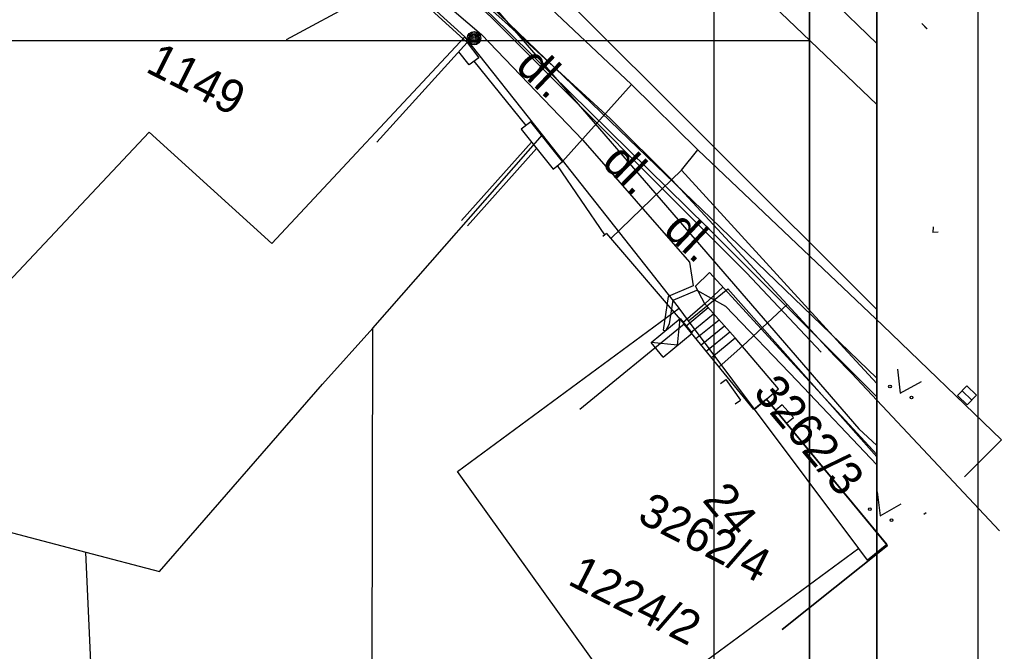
# Model space of a CAD drawing. Extents: x -601580 to 4, y -1204314 to 4.
# Drawn here: x -595792.7 to -595756.25, y -1203126.66 to -1203103.21 of the extents above; entities that cross this region are included whole.
import ezdxf

# ---------------------------------------------------------------- set-up
doc = ezdxf.new("R2010")
doc.units = 0
for name, color, linetype in [('00-EON NN', 7, 'Continuous'), ('00-EON VN', 7, 'Continuous'), ('00-INNOGY-NTL', 7, 'Continuous'), ('00-KN-HRANICE PARCEL', 7, 'Continuous'), ('00-KN-PARC. CISLA', 7, 'Continuous'), ('00-KN-VNITRNI KRESBA', 7, 'Continuous'), ('00-POLOHOPIS', 7, 'Continuous'), ('00-RAZÍTKO', 7, 'Continuous'), ('00-SITE KOM. KABEL', 7, 'Continuous'), ('00-VAK-KANAL-POTRUBI', 7, 'Continuous'), ('00-VAK-VODA-RAD IGIS', 7, 'Continuous'), ('11-REKONSTRUKCE KANALIZACE', 7, 'Continuous'), ('Vrstva 25', 7, 'Continuous'), ('Vrstva 26', 7, 'Continuous'), ('Vrstva 27', 7, 'Continuous'), ('Vrstva 36', 7, 'Continuous'), ('Vrstva 6', 7, 'Continuous'), ('Vrstva 9', 7, 'Continuous')]:
    doc.layers.add(name, color=color, linetype=linetype)

# ---------------------------------------------------------------- blocks, each defined once
blk = doc.blocks.new('6.01A_1266')
at = {"layer": 'Vrstva 25'}
for radius in [0.25, 0.2, 0.15, 0.1, 0.05]:
    blk.add_circle((0, 0), radius, dxfattribs=at)
blk = doc.blocks.new('6.30_324')
at = {"layer": 'Vrstva 27'}
blk.add_line((-0.25, 0), (0.25, 0), dxfattribs=at)
blk.add_lwpolyline([(-0.25, -0.25), (0.25, -0.25), (0.25, 0.25), (-0.25, 0.25)], close=True, dxfattribs=at)
blk = doc.blocks.new('3.14_144')
at = {"layer": 'Vrstva 36'}
blk.add_lwpolyline([(-0.5, 0.75), (0, 0), (0.5, 0.75)], dxfattribs=at)
for centre in [(-0.45, 0.05), (0.449, 0.05)]:
    blk.add_circle(centre, 0.05, dxfattribs=at)
blk = doc.blocks.new('3.14_154')
at = {"layer": 'Vrstva 36'}
blk.add_lwpolyline([(-0.5, 0.75), (0, 0), (0.5, 0.75)], dxfattribs=at)
for centre in [(-0.45, 0.05), (0.449, 0.05)]:
    blk.add_circle(centre, 0.05, dxfattribs=at)
blk = doc.blocks.new('VCHOD_252')
at = {"layer": 'Vrstva 6'}
blk.add_line((0, 0.25), (0, 0), dxfattribs=at)
blk = doc.blocks.new('VCHOD_254')
at = {"layer": 'Vrstva 6'}
blk.add_line((0, 0.25), (0, 0), dxfattribs=at)
blk = doc.blocks.new('NN630')
at = {"layer": 'Vrstva 9'}
for points in [[(-3, -700), (-703, 0)], [(-703, -700), (-703, 0), (697, 0), (697, -700)], [(-3, -700), (697, 0)], [(-703, -700), (697, -700)]]:
    blk.add_lwpolyline(points, dxfattribs=at)

msp = doc.modelspace()

# ---------------------------------------------------------------- linework, layer by layer
for points in [[(-595979.871, -1203190.718), (-595757.121, -1203190.718), (-595757.121, -1202875.568), (-595979.871, -1202875.568)], [(-595976.121, -1203186.968), (-595760.871, -1203186.968), (-595760.871, -1202879.318), (-595976.121, -1202879.318)], [(-595865.922, -1203184.468), (-595865.922, -1203186.968), (-595760.871, -1203186.968), (-595760.871, -1203038.468), (-595865.922, -1203038.468), (-595865.922, -1203040.968)], [(-595863.422, -1203184.468), (-595763.371, -1203184.468), (-595763.371, -1203040.968), (-595863.422, -1203040.968)]]:
    msp.add_lwpolyline(points)
at = {"layer": '00-EON NN'}
for points in [[(-595779.364, -1203100.49), (-595775.555, -1203103.765), (-595771.796, -1203107.688), (-595767.836, -1203112.207), (-595767.69, -1203113.086), (-595768.625, -1203113.488), (-595768.813, -1203114.73), (-595768.714, -1203114.744)], [(-595768.714, -1203114.744), (-595768.576, -1203114.5), (-595768.444, -1203113.627), (-595767.562, -1203113.25), (-595766.493, -1203113.845), (-595763.839, -1203116.611), (-595760.871, -1203119.732)]]:
    msp.add_lwpolyline(points, dxfattribs=at)
at = {"layer": '00-EON VN'}
msp.add_lwpolyline([(-595759.015, -1203103.555), (-595759.21, -1203103.358)], dxfattribs=at)
at = {"layer": '00-INNOGY-NTL'}
msp.add_lwpolyline([(-595762.941, -1203115.548), (-595765.714, -1203112.603), (-595775.206, -1203103.101), (-595780.897, -1203097.925), (-595784.824, -1203094.354), (-595785.087, -1203094.12), (-595803.909, -1203076.96), (-595804.291, -1203076.608), (-595814.585, -1203067.271)], dxfattribs=at)
at = {"layer": '00-KN-HRANICE PARCEL'}
for p, q in [((-595779.589, -1203114.661), (-595773.289, -1203107.489)), ((-595768.242, -1203113.886), (-595773.289, -1203107.489)), ((-595765.421, -1203117.668), (-595767.87, -1203114.39)), ((-595781.456, -1203116.74), (-595779.589, -1203114.661)), ((-595779.618, -1203133.207), (-595779.589, -1203114.661)), ((-595787.513, -1203123.699), (-595781.456, -1203116.74)), ((-595761.546, -1203122.839), (-595765.421, -1203117.668)), ((-595759.128, -1203121.566), (-595759.045, -1203121.498)), ((-595793.2, -1203122.195), (-595790.241, -1203122.973)), ((-595790.241, -1203122.973), (-595787.513, -1203123.699))]:
    msp.add_line(p, q, dxfattribs=at)
for points in [[(-595842.348, -1203038.468), (-595816.441, -1203063.004), (-595803.248, -1203075.816), (-595776.251, -1203101.694), (-595760.871, -1203116.518)], [(-595773.289, -1203107.489), (-595776.169, -1203103.846), (-595785.774, -1203095.139)], [(-595759.01, -1203103.55), (-595759.21, -1203103.358)], [(-595767.87, -1203114.39), (-595766.412, -1203113.202), (-595760.871, -1203119.441)], [(-595767.87, -1203114.39), (-595768.215, -1203113.922), (-595768.242, -1203113.886)], [(-595765.421, -1203117.668), (-595764.971, -1203117.291), (-595760.507, -1203122.695)], [(-595761.546, -1203122.839), (-595769.77, -1203128.897), (-595769.95, -1203129.03), (-595776.753, -1203134.038)], [(-595760.507, -1203122.695), (-595761.218, -1203123.276), (-595761.546, -1203122.839)], [(-595779.618, -1203133.207), (-595784.475, -1203133.203), (-595784.471, -1203135.685), (-595789.603, -1203137.168), (-595790.241, -1203122.973)]]:
    msp.add_lwpolyline(points, dxfattribs=at)
at = {"layer": '00-KN-VNITRNI KRESBA'}
for p, q in [((-595776.169, -1203103.846), (-595783.341, -1203111.516)), ((-595787.894, -1203107.391), (-595794.692, -1203114.613)), ((-595783.341, -1203111.516), (-595787.894, -1203107.391)), ((-595776.439, -1203119.979), (-595768.215, -1203113.922)), ((-595769.95, -1203129.03), (-595776.439, -1203119.979))]:
    msp.add_line(p, q, dxfattribs=at)
at = {"layer": '00-POLOHOPIS'}
for p, q in [((-595769.819, -1203095.431), (-595760.871, -1203104.098)), ((-595774.434, -1203101.411), (-595769.987, -1203105.62)), ((-595773.901, -1203107.141), (-595775.827, -1203104.749)), ((-595769.987, -1203105.62), (-595772.543, -1203108.478)), ((-595769.987, -1203105.62), (-595767.526, -1203108.04)), ((-595773.724, -1203106.999), (-595774.076, -1203107.28)), ((-595772.543, -1203108.478), (-595773.724, -1203106.999)), ((-595774.076, -1203107.28), (-595772.895, -1203108.759)), ((-595773.696, -1203107.755), (-595776.29, -1203110.663)), ((-595773.506, -1203107.993), (-595776.067, -1203110.863)), ((-595768.134, -1203108.797), (-595767.526, -1203108.04)), ((-595767.526, -1203108.04), (-595760.665, -1203114.554)), ((-595772.895, -1203108.759), (-595772.543, -1203108.478)), ((-595770.979, -1203111.2), (-595772.73, -1203108.627)), ((-595768.134, -1203108.797), (-595770.758, -1203111.334)), ((-595762.108, -1203115.396), (-595768.134, -1203108.797)), ((-595770.917, -1203111.148), (-595771.054, -1203111.264)), ((-595770.917, -1203111.148), (-595768.033, -1203114.509)), ((-595767.613, -1203113.1), (-595767.094, -1203112.593)), ((-595767.094, -1203112.593), (-595763.529, -1203116.478)), ((-595767.258, -1203113.759), (-595767.613, -1203113.1)), ((-595766.588, -1203113.144), (-595767.258, -1203113.759)), ((-595767.971, -1203114.585), (-595767.135, -1203113.898)), ((-595767.781, -1203114.816), (-595766.935, -1203114.124)), ((-595767.591, -1203115.049), (-595766.735, -1203114.348)), ((-595767.4, -1203115.281), (-595766.537, -1203114.572)), ((-595767.211, -1203115.513), (-595766.337, -1203114.797)), ((-595760.665, -1203114.554), (-595756.254, -1203118.812)), ((-595767.02, -1203115.745), (-595766.138, -1203115.021)), ((-595760.871, -1203116.712), (-595762.108, -1203115.396)), ((-595766.48, -1203116.57), (-595765.937, -1203117.328)), ((-595763.529, -1203116.478), (-595760.871, -1203119.354)), ((-595757.617, -1203120.176), (-595756.254, -1203118.812))]:
    msp.add_line(p, q, dxfattribs=at)
for points in [[(-595779.444, -1203107.762), (-595776.081, -1203104.061), (-595785.702, -1203095.32), (-595789.064, -1203099.02)], [(-595776.081, -1203104.061), (-595775.658, -1203104.622), (-595776.017, -1203104.892), (-595776.389, -1203104.4)], [(-595758.788, -1203110.905), (-595758.802, -1203111.105)], [(-595758.602, -1203111.095), (-595758.802, -1203111.105)], [(-595764.976, -1203117.292), (-595764.522, -1203116.912), (-595766.138, -1203115.021), (-595767.258, -1203113.759), (-595768.075, -1203114.46)], [(-595764.391, -1203125.845), (-595760.486, -1203122.722), (-595764.976, -1203117.292), (-595765.439, -1203117.674), (-595768.033, -1203114.509), (-595771.9, -1203117.68)], [(-595764.233, -1203118.189), (-595763.975, -1203117.976), (-595764.392, -1203117.51), (-595764.631, -1203117.708)], [(-595760.486, -1203122.722), (-595764.391, -1203125.845)]]:
    msp.add_lwpolyline(points, dxfattribs=at)
at = {"layer": '00-RAZÍTKO'}
for points in [[(-596076.023, -1203038.468), (-595760.871, -1203038.468), (-595760.871, -1203186.968), (-596076.023, -1203186.968)], [(-596073.523, -1203040.968), (-595763.371, -1203040.968), (-595763.371, -1203184.468), (-596073.523, -1203184.468)], [(-595763.371, -1203184.468), (-595859.264, -1203184.468), (-595859.264, -1203085.716), (-595763.371, -1203085.716)], [(-595820.031, -1203094.106), (-595766.922, -1203094.106), (-595766.922, -1203130.528), (-595820.031, -1203130.528)], [(-595820.031, -1203094.106), (-595766.922, -1203094.106), (-595766.922, -1203130.528), (-595820.031, -1203130.528)], [(-595763.371, -1203184.468), (-595859.264, -1203184.468), (-595859.264, -1203103.981), (-595763.371, -1203103.981)]]:
    msp.add_lwpolyline(points, close=True, dxfattribs=at)
at = {"layer": '00-SITE KOM. KABEL'}
for points in [[(-595789.21, -1203090.427), (-595780.821, -1203097.863), (-595775.157, -1203103.07), (-595767.191, -1203110.897), (-595760.871, -1203117.214)], [(-595764.203, -1203113.777), (-595768.475, -1203109.166), (-595770.78, -1203106.882), (-595774.689, -1203103.297), (-595780.425, -1203098.188)], [(-595774.689, -1203103.297), (-595770.78, -1203106.882), (-595768.475, -1203109.166)], [(-595766.733, -1203116.102), (-595765.851, -1203115.317), (-595765.126, -1203114.642), (-595764.203, -1203113.777)], [(-595764.203, -1203113.777), (-595762.446, -1203115.682), (-595761.82, -1203116.326), (-595756.317, -1203122.18)], [(-595765.126, -1203114.642), (-595765.851, -1203115.317)], [(-595762.446, -1203115.682), (-595761.82, -1203116.326)]]:
    msp.add_lwpolyline(points, dxfattribs=at)
at = {"layer": '00-VAK-KANAL-POTRUBI'}
msp.add_lwpolyline([(-595782.549, -1203085.666), (-595760.871, -1203106.361)], dxfattribs=at)
at = {"layer": '00-VAK-VODA-RAD IGIS'}
for points in [[(-595843.084, -1203038.468), (-595820.305, -1203059.743), (-595803.325, -1203075.511), (-595779.774, -1203097.299), (-595761.551, -1203118.402), (-595760.871, -1203119.013)], [(-595760.871, -1203113.966), (-595772.904, -1203101.952), (-595792.826, -1203082.998), (-595815.713, -1203062.017), (-595834.95, -1203043.866), (-595840.826, -1203038.468)]]:
    msp.add_lwpolyline(points, dxfattribs=at)
at = {"layer": '11-REKONSTRUKCE KANALIZACE'}
msp.add_lwpolyline([(-595782.795, -1203103.948), (-595774.52, -1203099.479)], dxfattribs=at)

# ---------------------------------------------------------------- block references
at = {"layer": '00-POLOHOPIS'}
for name, p, xscale, yscale, rotation in [('6.01A_1266', (-595775.831, -1203103.9), 0.9999980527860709, 0.9999980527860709, 53.01353556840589), ('VCHOD_254', (-595766.48, -1203116.57), 1.0000012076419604, 1.0000012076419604, 125.62421241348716), ('6.30_324', (-595757.529, -1203117.157), 1.0000012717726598, 1.0000012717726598, -43.99071114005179), ('VCHOD_252', (-595765.937, -1203117.328), 1.0000012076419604, 1.0000012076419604, 125.62421241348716)]:
    msp.add_blockref(name, p, dxfattribs=dict(at, xscale=xscale, yscale=yscale, rotation=rotation))
at = {"layer": '00-POLOHOPIS', "rotation": -26.986336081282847}
for name, p in [('3.14_144', (-595760.01, -1203117.077)), ('3.14_154', (-595760.758, -1203121.625))]:
    msp.add_blockref(name, p, dxfattribs=at)
at = {"layer": 'Vrstva 26', "xscale": 0.001, "yscale": 0.0010000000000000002, "rotation": 39.364227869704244}
msp.add_blockref('NN630', (-595768.713, -1203114.745), dxfattribs=at)

# ---------------------------------------------------------------- texts
at = {"layer": '00-KN-PARC. CISLA'}
for s, rotation, p in [('1149', 333.0137, (-595788.071, -1203105.123)), ('3262/3', 310.0137, (-595765.503, -1203117.062)), ('3262/4', 333.0137, (-595769.817, -1203121.818)), ('1224/2', 333.0137, (-595772.399, -1203124.147))]:
    msp.add_text(s, height=1.25, rotation=rotation, dxfattribs=at).set_placement(p)
at = {"layer": '00-POLOHOPIS'}
for s, rotation, p in [('dl.', 316.3694, (-595774.335, -1203105.007)), ('dl.', 315.4764, (-595771.128, -1203108.566)), ('dl.', 316.3694, (-595768.851, -1203111.093)), ('24', 309.5812, (-595767.386, -1203121.047))]:
    msp.add_text(s, height=1.25, rotation=rotation, dxfattribs=at).set_placement(p)

doc.saveas('drawing.dxf')
